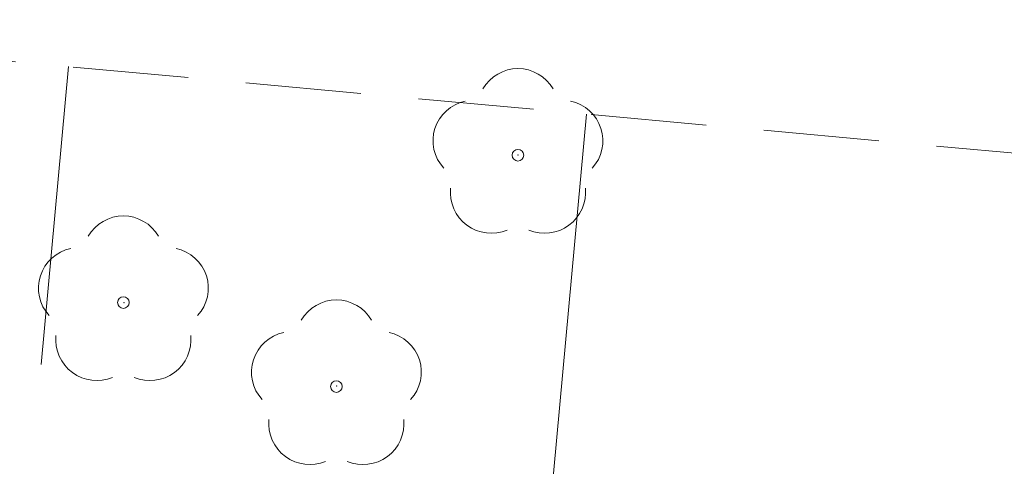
# Model space of a CAD drawing. Header units: metres. Extents: x 5504996 to 5514259, y 5943254 to 5951281.
# Tile 582 of 656: x 5509844 to 5509853, y 5948021 to 5948025. Entities that reach past the tile are written whole.
import ezdxf

# ---------------------------------------------------------------- set-up
doc = ezdxf.new("R2010")
doc.units = ezdxf.units.M
doc.linetypes.add('L_0_04', pattern=[1.5, 1, -0.5])
for name, color, linetype, lineweight, true_color in [('BDZ_ObiektPrzyrodniczy_P_OBOP02_01', 7, 'CONTINUOUS', 18, 0x000000), ('KR_ObiektKarto', 7, 'CONTINUOUS', 18, 0x000000), ('OT_Skarpa', 7, 'CONTINUOUS', 18, 0x000000), ('pomiar', 7, 'CONTINUOUS', 18, 0x000000)]:
    doc.layers.add(name, color=color, linetype=linetype, lineweight=lineweight, true_color=true_color)

msp = doc.modelspace()

# ---------------------------------------------------------------- linework, layer by layer
at = {"layer": 'BDZ_ObiektPrzyrodniczy_P_OBOP02_01', "color": 96, "linetype": 'Continuous', "lineweight": 18, "true_color": 0x007f00}
for centre in [(5509848.44, 5948023.777), (5509848.44, 5948023.777), (5509845.026, 5948022.502), (5509845.026, 5948022.502), (5509846.869, 5948021.775), (5509846.869, 5948021.775)]:
    msp.add_circle(centre, 0.05, dxfattribs=at)
for centre, radius, start, end in [((5509848.44, 5948024.177), 0.35, 29.84593, 150.15407), ((5509848.055, 5948023.902), 0.35, 101.63363, 222.66269), ((5509848.825, 5948023.902), 0.35, 317.33731, 78.36637), ((5509848.21, 5948023.457), 0.355, 174.36932, 292.55725), ((5509848.67, 5948023.457), 0.355, 247.44275, 5.63068), ((5509845.026, 5948022.902), 0.35, 29.84593, 150.15407), ((5509844.641, 5948022.627), 0.35, 101.63363, 222.66269), ((5509845.411, 5948022.627), 0.35, 317.33731, 78.36637), ((5509846.869, 5948022.175), 0.35, 29.84593, 150.15407), ((5509844.796, 5948022.182), 0.355, 174.36932, 292.55725), ((5509845.256, 5948022.182), 0.355, 247.44275, 5.63068), ((5509846.484, 5948021.9), 0.35, 101.63363, 222.66269), ((5509847.254, 5948021.9), 0.35, 317.33731, 78.36637), ((5509846.639, 5948021.455), 0.355, 174.36932, 292.55725), ((5509847.099, 5948021.455), 0.355, 247.44275, 5.63068)]:
    msp.add_arc(centre, radius, start, end, dxfattribs=at)
at = {"layer": 'KR_ObiektKarto', "linetype": 'Continuous', "lineweight": 18, "flags": 128}
for points in [[(5509844.5513, 5948024.5435), (5509844.3155, 5948021.9669)], [(5509849.0326, 5948024.1334), (5509848.5698, 5948019.0763)]]:
    msp.add_lwpolyline(points, dxfattribs=at)
at = {"layer": 'OT_Skarpa', "color": 18, "linetype": 'L_0_04', "lineweight": 18, "true_color": 0x000000, "flags": 128}
msp.add_lwpolyline([(5509840.11, 5948024.95), (5509862.29, 5948022.92), (5509878.21, 5948022.18), (5509876.87, 5948016.33), (5509862.1, 5948018.13), (5509839.51, 5948019.71), (5509811.76, 5948020.74), (5509811.6, 5948024.25)], close=True, dxfattribs=at)
at = {"layer": 'pomiar'}
for p in [(5509848.44, 5948023.78, 55.26), (5509845.03, 5948022.5, 54.37), (5509846.87, 5948021.78, 54.27)]:
    msp.add_point(p, dxfattribs=at)

doc.saveas('drawing.dxf')
